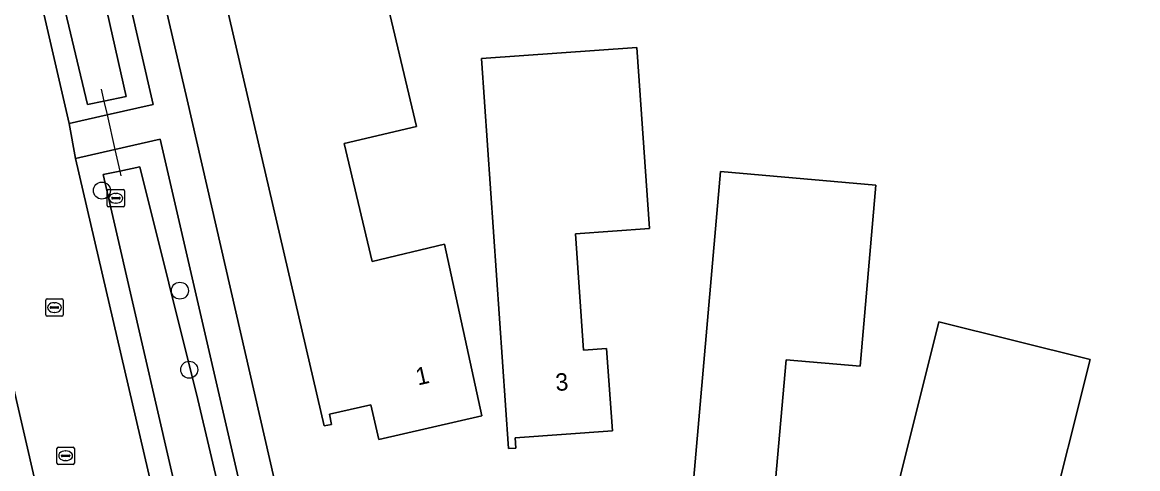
# Model space of a CAD drawing. Extents: x 156412 to 157779, y 382335 to 383768.
# Drawn here: x 156622 to 156686.2, y 383106.1 to 383131.8 of the extents above; entities that cross this region are included whole.
import ezdxf

# ---------------------------------------------------------------- set-up
doc = ezdxf.new("R2010")
doc.units = 0
for name, color, linetype in [('IMGEO_Berm_groen', 7, 'Continuous'), ('IMGEO_Boom', 7, 'Continuous'), ('IMGEO_Duiker', 7, 'Continuous'), ('IMGEO_Erf', 7, 'Continuous'), ('IMGEO_Greppel_droge_sloot', 7, 'Continuous'), ('IMGEO_Kolk', 7, 'Continuous'), ('IMGEO_Pand', 7, 'Continuous'), ('IMGEO_Pand_nummerreeks', 7, 'Continuous'), ('IMGEO_Rijbaan_lokaal_gesloten', 7, 'Continuous'), ('IMGEO_Rioolput', 7, 'Continuous'), ('IMGEO_Voetpad_open', 7, 'Continuous')]:
    doc.layers.add(name, color=color, linetype=linetype)

msp = doc.modelspace()

# ---------------------------------------------------------------- linework, layer by layer
at = {"layer": 'IMGEO_Berm_groen'}
for points in [[(156621.979, 383159.872), (156617.12, 383158.729), (156624.688, 383125.939), (156626.878, 383126.427), (156629.528, 383127.017)], [(156623.186, 383142.558), (156624.528, 383142.83), (156627.971, 383127.494), (156626.697, 383127.223), (156625.748, 383127.021), (156622.112, 383142.34)]]:
    msp.add_lwpolyline(points, close=True, dxfattribs=at)
for points in [[(156637.124, 383073.833), (156637.214, 383073.389), (156641.626, 383074.393), (156629.941, 383125.029), (156627.333, 383124.431), (156625.06, 383123.909), (156636.664, 383073.945)], [(156626.65, 383122.999), (156627.615, 383123.195), (156628.772, 383123.43), (156632.105, 383110.033), (156639.918, 383076.895), (156638.217, 383076.399), (156637.372, 383075.313)], [(156637.347, 383076.05), (156637.445, 383076.174), (156626.65, 383122.999)]]:
    msp.add_lwpolyline(points, dxfattribs=at)
at = {"layer": 'IMGEO_Boom'}
for centre in [(156626.582, 383122.068), (156631.073, 383116.307), (156631.608, 383111.758)]:
    msp.add_circle(centre, 0.489, dxfattribs=at)
at = {"layer": 'IMGEO_Duiker'}
msp.add_lwpolyline([(156626.542, 383127.903), (156626.697, 383127.223), (156626.878, 383126.427), (156627.333, 383124.431), (156627.615, 383123.195), (156627.678, 383122.918)], dxfattribs=at)
at = {"layer": 'IMGEO_Erf'}
msp.add_lwpolyline([(156624.81, 383156.005), (156631.483, 383127.286), (156644.854, 383069.113), (156681.985, 383077.701), (156681.774, 383079.815), (156699.964, 383084.108), (156700.442, 383081.982), (156754.754, 383094.533)], dxfattribs=at)
for points in [[(156642.53, 383107.745), (156642.07, 383109.742), (156639.688, 383109.197), (156639.808, 383108.61), (156639.379, 383108.522), (156633.494, 383133.894), (156642.276, 383135.977), (156644.7, 383125.761), (156640.536, 383124.773), (156642.145, 383117.991), (156646.309, 383118.979), (156648.455, 383109.102)], [(156650.412, 383107.235), (156649.988, 383107.211), (156648.432, 383129.682), (156657.377, 383130.306), (156658.105, 383119.882), (156653.845, 383119.584), (156654.312, 383112.891), (156655.639, 383112.983), (156655.97, 383108.231), (156650.377, 383107.834)], [(156667.131, 383098.658), (156662.972, 383099.03), (156663.154, 383101.064), (156660.739, 383101.279), (156660.658, 383100.684), (156660.227, 383100.743), (156662.195, 383123.17), (156671.14, 383122.377), (156670.238, 383111.957), (156665.97, 383112.327), (156665.361, 383105.374), (156667.7, 383105.147)], [(156677.67, 383089.063), (156671.766, 383090.539), (156672.119, 383091.95), (156669.724, 383092.551), (156669.582, 383091.968), (156669.16, 383092.072), (156674.761, 383114.516), (156683.481, 383112.335), (156680.932, 383102.168), (156677.779, 383102.955), (156675.501, 383093.825), (156678.825, 383092.996), (156678.388, 383091.234), (156676.494, 383091.736), (156676.034, 383089.979), (156677.789, 383089.499)]]:
    msp.add_lwpolyline(points, close=True, dxfattribs=at)
at = {"layer": 'IMGEO_Greppel_droge_sloot'}
for points in [[(156626.697, 383127.223), (156627.971, 383127.494), (156624.528, 383142.83), (156623.186, 383142.558), (156622.112, 383142.34), (156625.748, 383127.021)], [(156632.105, 383110.033), (156628.772, 383123.43), (156627.615, 383123.195), (156626.65, 383122.999), (156637.445, 383076.174), (156638.217, 383076.399), (156639.918, 383076.895)]]:
    msp.add_lwpolyline(points, close=True, dxfattribs=at)
at = {"layer": 'IMGEO_Kolk'}
for p, q in [((156626.884, 383121.203), (156626.884, 383122.055)), ((156626.959, 383122.129), (156627.811, 383122.129)), ((156627.372, 383121.909), (156627.397, 383121.909)), ((156627.885, 383122.055), (156627.885, 383121.203)), ((156627.143, 383121.623), (156627.143, 383121.635)), ((156627.581, 383121.586), (156627.183, 383121.586)), ((156627.186, 383121.672), (156627.584, 383121.672)), ((156627.395, 383121.349), (156627.37, 383121.349)), ((156627.627, 383121.635), (156627.627, 383121.623)), ((156627.811, 383121.129), (156626.959, 383121.129))]:
    msp.add_line(p, q, dxfattribs=at)
for points in [[(156626.884, 383121.203), (156626.884, 383122.055)], [(156626.959, 383122.129), (156627.811, 383122.129)], [(156627.885, 383122.055), (156627.885, 383121.203)], [(156627.811, 383121.129), (156626.959, 383121.129)]]:
    msp.add_lwpolyline(points, dxfattribs=at)
for centre, radius, start, end in [((156626.961, 383122.053), 0.0765, 91.55205, 178.44795), ((156626.961, 383122.053), 0.0765, 91.55205, 178.44795), ((156627.809, 383122.053), 0.0765, 1.55205, 88.44795), ((156627.809, 383122.053), 0.0765, 1.55205, 88.44795), ((156626.961, 383121.205), 0.0765, 181.55205, 268.44795), ((156626.961, 383121.205), 0.0765, 181.55205, 268.44795), ((156627.183, 383121.632), 0.0403, 85.87752, 175.75265), ((156627.18, 383121.622), 0.0366, 178.93798, 274.71019), ((156627.584, 383121.629), 0.043, 264.86636, 352.45326), ((156627.588, 383121.634), 0.0386, 1.73085, 96.63898), ((156627.809, 383121.205), 0.0765, 271.55205, 358.44795), ((156627.809, 383121.205), 0.0765, 271.55205, 358.44795)]:
    msp.add_arc(centre, radius, start, end, dxfattribs=at)
for centre, major_axis, ratio, start_param, end_param in [((156627.371, 383121.629), (-0.387, 0.002), 0.722429, 4.712389, 7.853982), ((156627.396, 383121.629), (-0.39, 0.002), 0.717154, 1.570796, 4.712389)]:
    msp.add_ellipse(centre, major_axis=major_axis, ratio=ratio, start_param=start_param, end_param=end_param, dxfattribs=at)
at = {"layer": 'IMGEO_Pand'}
for points in [[(156642.53, 383107.745), (156648.455, 383109.102), (156646.309, 383118.979), (156642.145, 383117.991), (156640.536, 383124.773), (156644.7, 383125.761), (156642.276, 383135.977), (156633.494, 383133.894), (156639.379, 383108.522), (156639.808, 383108.61), (156639.688, 383109.197), (156642.07, 383109.742)], [(156655.97, 383108.231), (156655.639, 383112.983), (156654.312, 383112.891), (156653.845, 383119.584), (156658.105, 383119.882), (156657.377, 383130.306), (156648.432, 383129.682), (156649.988, 383107.211), (156650.412, 383107.235), (156650.377, 383107.834)], [(156667.131, 383098.658), (156667.7, 383105.147), (156665.361, 383105.374), (156665.97, 383112.327), (156670.238, 383111.957), (156671.14, 383122.377), (156662.195, 383123.17), (156660.227, 383100.743), (156660.658, 383100.684), (156660.739, 383101.279), (156663.154, 383101.064), (156662.972, 383099.03)], [(156677.67, 383089.063), (156677.789, 383089.499), (156676.034, 383089.979), (156676.494, 383091.736), (156678.388, 383091.234), (156678.825, 383092.996), (156675.501, 383093.825), (156677.779, 383102.955), (156680.932, 383102.168), (156683.481, 383112.335), (156674.761, 383114.516), (156669.16, 383092.072), (156669.582, 383091.968), (156669.724, 383092.551), (156672.119, 383091.95), (156671.766, 383090.539)]]:
    msp.add_lwpolyline(points, close=True, dxfattribs=at)
at = {"layer": 'IMGEO_Rijbaan_lokaal_gesloten'}
msp.add_lwpolyline([(156621.285, 383111.645), (156624.315, 383098.493), (156624.383, 383098.197), (156625.733, 383092.325), (156629.14, 383077.551), (156630.477, 383071.44), (156637.214, 383073.389), (156637.124, 383073.833), (156636.664, 383073.945), (156625.06, 383123.909), (156624.688, 383125.939), (156617.12, 383158.729)], dxfattribs=at)
at = {"layer": 'IMGEO_Rioolput'}
for p, q in [((156623.349, 383114.91), (156623.349, 383115.762)), ((156623.424, 383115.836), (156624.276, 383115.836)), ((156623.837, 383115.616), (156623.862, 383115.616)), ((156624.35, 383115.762), (156624.35, 383114.91)), ((156624.276, 383114.836), (156623.424, 383114.836)), ((156623.608, 383115.33), (156623.608, 383115.342)), ((156624.046, 383115.293), (156623.648, 383115.293)), ((156623.651, 383115.379), (156624.049, 383115.379)), ((156623.86, 383115.056), (156623.835, 383115.056)), ((156624.092, 383115.342), (156624.092, 383115.33)), ((156623.993, 383106.376), (156623.993, 383107.228)), ((156624.068, 383107.302), (156624.92, 383107.302)), ((156624.481, 383107.082), (156624.506, 383107.082)), ((156624.994, 383107.228), (156624.994, 383106.376)), ((156624.252, 383106.796), (156624.252, 383106.808)), ((156624.69, 383106.759), (156624.292, 383106.759)), ((156624.295, 383106.845), (156624.693, 383106.845)), ((156624.504, 383106.522), (156624.479, 383106.522)), ((156624.736, 383106.808), (156624.736, 383106.796)), ((156624.92, 383106.302), (156624.068, 383106.302))]:
    msp.add_line(p, q, dxfattribs=at)
for points in [[(156623.349, 383114.91), (156623.349, 383115.762)], [(156623.424, 383115.836), (156624.276, 383115.836)], [(156624.35, 383115.762), (156624.35, 383114.91)], [(156624.276, 383114.836), (156623.424, 383114.836)], [(156623.993, 383106.376), (156623.993, 383107.228)], [(156624.068, 383107.302), (156624.92, 383107.302)], [(156624.994, 383107.228), (156624.994, 383106.376)], [(156624.92, 383106.302), (156624.068, 383106.302)]]:
    msp.add_lwpolyline(points, dxfattribs=at)
for centre, radius, start, end in [((156623.426, 383115.76), 0.0765, 91.55205, 178.44795), ((156623.426, 383115.76), 0.0765, 91.55205, 178.44795), ((156624.274, 383115.76), 0.0765, 1.55205, 88.44795), ((156624.274, 383115.76), 0.0765, 1.55205, 88.44795), ((156623.426, 383114.912), 0.0765, 181.55205, 268.44795), ((156623.426, 383114.912), 0.0765, 181.55205, 268.44795), ((156623.648, 383115.339), 0.0403, 85.87752, 175.75265), ((156623.645, 383115.329), 0.0366, 178.93798, 274.71019), ((156624.049, 383115.336), 0.043, 264.86636, 352.45326), ((156624.053, 383115.341), 0.0386, 1.73085, 96.63898), ((156624.274, 383114.912), 0.0765, 271.55205, 358.44795), ((156624.274, 383114.912), 0.0765, 271.55205, 358.44795), ((156624.07, 383107.226), 0.0765, 91.55205, 178.44795), ((156624.07, 383107.226), 0.0765, 91.55205, 178.44795), ((156624.918, 383107.226), 0.0765, 1.55205, 88.44795), ((156624.918, 383107.226), 0.0765, 1.55205, 88.44795), ((156624.292, 383106.805), 0.0403, 85.87752, 175.75265), ((156624.289, 383106.795), 0.0366, 178.93798, 274.71019), ((156624.693, 383106.802), 0.043, 264.86636, 352.45326), ((156624.697, 383106.807), 0.0386, 1.73085, 96.63898), ((156624.07, 383106.378), 0.0765, 181.55205, 268.44795), ((156624.07, 383106.378), 0.0765, 181.55205, 268.44795), ((156624.918, 383106.378), 0.0765, 271.55205, 358.44795), ((156624.918, 383106.378), 0.0765, 271.55205, 358.44795)]:
    msp.add_arc(centre, radius, start, end, dxfattribs=at)
for centre, major_axis, ratio, start_param, end_param in [((156623.836, 383115.336), (-0.387, 0.002), 0.722429, 4.712389, 7.853982), ((156623.861, 383115.336), (-0.39, 0.002), 0.717154, 1.570796, 4.712389), ((156624.48, 383106.802), (-0.387, 0.002), 0.722429, 4.712389, 7.853982), ((156624.505, 383106.802), (-0.39, 0.002), 0.717154, 1.570796, 4.712389)]:
    msp.add_ellipse(centre, major_axis=major_axis, ratio=ratio, start_param=start_param, end_param=end_param, dxfattribs=at)
at = {"layer": 'IMGEO_Voetpad_open'}
for points in [[(156631.483, 383127.286), (156624.81, 383156.005), (156623.813, 383160.298), (156623.635, 383161.063), (156623.322, 383162.63), (156623.023, 383164.267), (156622.676, 383166.166), (156621.673, 383165.934)], [(156617.017, 383159.159), (156617.12, 383158.729), (156621.979, 383159.872), (156629.528, 383127.017), (156626.878, 383126.427), (156624.688, 383125.939), (156625.06, 383123.909), (156627.333, 383124.431), (156629.941, 383125.029), (156641.626, 383074.393), (156637.214, 383073.389), (156637.754, 383071.873), (156639.933, 383072.358)], [(156642.382, 383071.016), (156642.876, 383068.782), (156643.605, 383068.842), (156644.854, 383069.113), (156631.483, 383127.286)], [(156630.477, 383071.44), (156629.14, 383077.551), (156625.733, 383092.325), (156624.383, 383098.197), (156624.315, 383098.493), (156621.285, 383111.645), (156619.43, 383119.574), (156617.711, 383119.865), (156622.771, 383097.826), (156628.898, 383071.146)]]:
    msp.add_lwpolyline(points, dxfattribs=at)

# ---------------------------------------------------------------- texts
at = {"layer": 'IMGEO_Pand_nummerreeks'}
for s, rotation, p in [('1', 12.89906, (156644.772, 383110.844)), ('3', 4.05673, (156652.724, 383110.527))]:
    msp.add_text(s, height=1, rotation=rotation, dxfattribs=at).set_placement(p)

doc.saveas('drawing.dxf')
